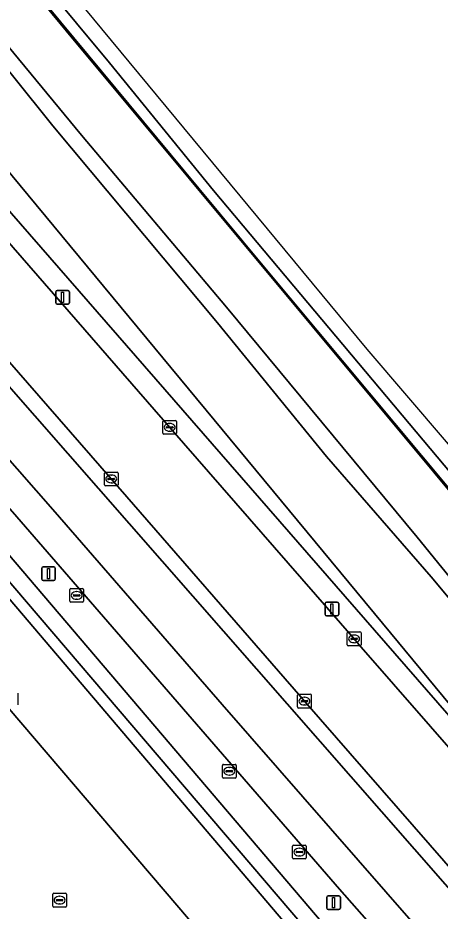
# Model space of a CAD drawing. Extents: x 158793 to 159888, y 384317 to 385256.
# Drawn here: x 159604.2 to 159635, y 384791.2 to 384856.4 of the extents above; entities that cross this region are included whole.
import ezdxf

# ---------------------------------------------------------------- set-up
doc = ezdxf.new("R2010")
doc.units = 0
for name, color, linetype in [('IMGEO_Fietspad_gesloten', 7, 'Continuous'), ('IMGEO_Grasland_overig', 7, 'Continuous'), ('IMGEO_Groenvoorziening', 7, 'Continuous'), ('IMGEO_Hek', 7, 'Continuous'), ('IMGEO_Kolk', 7, 'Continuous'), ('IMGEO_Lichtmast', 7, 'Continuous'), ('IMGEO_Parkeervlak_halfverhard', 7, 'Continuous'), ('IMGEO_Rijbaan_lokaal_open', 7, 'Continuous'), ('IMGEO_Spoorbaan_halfverhard', 7, 'Continuous'), ('IMGEO_Terreindeel_gesloten', 7, 'Continuous'), ('IMGEO_Verkeerseiland_open', 7, 'Continuous'), ('IMGEO_Voetpad_open', 7, 'Continuous')]:
    doc.layers.add(name, color=color, linetype=linetype)

msp = doc.modelspace()

# ---------------------------------------------------------------- linework, layer by layer
at = {"layer": 'IMGEO_Fietspad_gesloten'}
for points in [[(159594.107, 384832.049), (159599.922, 384828.238), (159606.9, 384820.341), (159619.092, 384806.285), (159644.852, 384776.828), (159657.044, 384762.896), (159658.021, 384761.779), (159660.441, 384758.995), (159668.279, 384750), (159672.921, 384744.672), (159676.456, 384740.613), (159699.214, 384714.481), (159711.945, 384699.797), (159724.157, 384685.825), (159738.092, 384669.819)], [(159741.572, 384670.966), (159698.66, 384720.233), (159692.707, 384727.03), (159672.738, 384749.959), (159649.153, 384777.465), (159603.16, 384829.929)]]:
    msp.add_lwpolyline(points, dxfattribs=at)
at = {"layer": 'IMGEO_Grasland_overig'}
for points in [[(159508.186, 384960.258), (159630.789, 384812.222), (159659.717, 384777.293), (159686.785, 384745.578), (159687.672, 384746.41), (159690.418, 384743.199), (159689.55, 384742.43), (159691.041, 384740.633), (159692.544, 384738.902), (159821.851, 384589.975)], [(159726.849, 384706.57), (159720.76, 384713.709), (159702.99, 384734.051), (159702.215, 384735.071), (159686.94, 384752.346), (159659.145, 384785.598), (159646.761, 384800.75), (159634.351, 384815.605), (159626.705, 384824.394), (159618.755, 384834.163), (159606.728, 384848.536), (159594.913, 384863.261), (159582.646, 384877.403), (159569.584, 384893.35), (159563.433, 384900.786), (159560.463, 384898.349), (159559.702, 384899.276), (159562.668, 384901.71), (159554.681, 384911.365), (159540.039, 384928.759), (159528.546, 384943.134)], [(159843.554, 384576.997), (159713.025, 384728.986), (159685.405, 384761.4), (159670.365, 384779.124), (159671.056, 384779.718), (159652.504, 384801.684), (159607.719, 384855.428), (159585.637, 384882.125), (159567.394, 384904.037), (159564.321, 384901.515), (159576.678, 384886.554), (159588.571, 384872.366), (159608.817, 384847.839), (159619.412, 384835.299), (159633.338, 384818.502), (159645.945, 384803.015), (159681.512, 384760.791), (159699.488, 384739.863), (159708.105, 384729.589), (159716.261, 384720.485), (159739.398, 384693.269)], [(159699.488, 384739.863), (159681.512, 384760.791), (159645.945, 384803.015), (159633.338, 384818.502), (159619.412, 384835.299), (159608.817, 384847.839), (159588.571, 384872.366), (159576.678, 384886.554), (159564.321, 384901.515), (159563.433, 384900.786), (159569.584, 384893.35), (159582.646, 384877.403), (159594.913, 384863.261), (159606.728, 384848.536), (159618.755, 384834.163), (159626.705, 384824.394), (159634.351, 384815.605), (159646.761, 384800.75), (159659.145, 384785.598), (159686.94, 384752.346), (159702.215, 384735.071)]]:
    msp.add_lwpolyline(points, dxfattribs=at)
at = {"layer": 'IMGEO_Groenvoorziening'}
for points in [[(159521.522, 384942.521), (159537.859, 384922.752), (159540.143, 384919.989), (159550.552, 384907.406), (159564.863, 384890.245), (159577.708, 384874.837), (159579.078, 384873.223), (159582.971, 384868.62), (159586.343, 384864.691), (159586.223, 384862.169), (159630.224, 384811.714), (159643.261, 384796.764), (159642.056, 384795.807), (159654.378, 384781.669), (159667.847, 384766.2), (159680.659, 384751.508), (159681.97, 384750), (159686.688, 384744.57), (159687.204, 384745.085), (159687.011, 384745.312), (159686.785, 384745.578), (159659.717, 384777.293), (159630.789, 384812.222), (159508.186, 384960.258)], [(159633.463, 384786.25), (159627.663, 384792.824), (159604.729, 384819.259), (159598.824, 384826.042), (159597.622, 384827.422), (159592.361, 384830.81), (159588.53, 384833.896), (159579.926, 384843.974), (159571.701, 384841.585)], [(159578.799, 384834.882), (159585.583, 384826.983), (159589.237, 384830.037), (159589.613, 384830.351), (159627.12, 384786.306)], [(159593.197, 384829.3), (159627.03, 384789.62)], [(159626.038, 384788.938), (159592.243, 384828.461)]]:
    msp.add_lwpolyline(points, dxfattribs=at)
at = {"layer": 'IMGEO_Hek'}
msp.add_lwpolyline([(159540.858, 384936.397), (159547.185, 384928.671), (159563.152, 384909.374), (159566.715, 384905.032), (159567.477, 384904.104), (159567.903, 384903.585), (159575.829, 384893.965), (159578.992, 384890.053), (159580.597, 384888.161), (159585.637, 384882.125), (159594.987, 384870.844), (159606.222, 384857.404), (159617.389, 384843.961), (159622.172, 384838.201), (159652.634, 384801.745), (159655.845, 384797.91), (159660.655, 384792.157), (159663.919, 384788.359), (159671.111, 384780.076)], dxfattribs=at)
at = {"layer": 'IMGEO_Kolk'}
for p, q in [((159614.757, 384826.099), (159614.757, 384826.951)), ((159614.832, 384827.025), (159615.684, 384827.025)), ((159615.245, 384826.805), (159615.27, 384826.805)), ((159615.758, 384826.951), (159615.758, 384826.099)), ((159615.016, 384826.519), (159615.016, 384826.531)), ((159615.454, 384826.482), (159615.056, 384826.482)), ((159615.059, 384826.568), (159615.457, 384826.568)), ((159615.268, 384826.245), (159615.243, 384826.245)), ((159615.5, 384826.531), (159615.5, 384826.519)), ((159615.684, 384826.025), (159614.832, 384826.025)), ((159610.487, 384822.33), (159610.487, 384823.182)), ((159610.562, 384823.256), (159611.414, 384823.256)), ((159610.975, 384823.036), (159611, 384823.036)), ((159611.488, 384823.182), (159611.488, 384822.33)), ((159611.414, 384822.256), (159610.562, 384822.256)), ((159610.746, 384822.75), (159610.746, 384822.762)), ((159611.184, 384822.713), (159610.786, 384822.713)), ((159610.789, 384822.799), (159611.187, 384822.799)), ((159610.998, 384822.476), (159610.973, 384822.476)), ((159611.23, 384822.762), (159611.23, 384822.75)), ((159607.966, 384813.829), (159607.966, 384814.681)), ((159608.041, 384814.755), (159608.893, 384814.755)), ((159608.454, 384814.535), (159608.479, 384814.535)), ((159608.967, 384814.681), (159608.967, 384813.829)), ((159608.893, 384813.755), (159608.041, 384813.755)), ((159608.225, 384814.249), (159608.225, 384814.261)), ((159608.663, 384814.212), (159608.265, 384814.212)), ((159608.268, 384814.298), (159608.666, 384814.298)), ((159608.477, 384813.975), (159608.452, 384813.975)), ((159608.709, 384814.261), (159608.709, 384814.249)), ((159628.227, 384810.661), (159628.227, 384811.513)), ((159628.302, 384811.587), (159629.154, 384811.587)), ((159628.529, 384811.13), (159628.927, 384811.13)), ((159628.715, 384811.367), (159628.74, 384811.367)), ((159629.228, 384811.513), (159629.228, 384810.661)), ((159629.154, 384810.587), (159628.302, 384810.587)), ((159628.486, 384811.081), (159628.486, 384811.093)), ((159628.924, 384811.044), (159628.526, 384811.044)), ((159628.738, 384810.807), (159628.713, 384810.807)), ((159628.97, 384811.093), (159628.97, 384811.081)), ((159604.17, 384807.116), (159604.17, 384806.264)), ((159624.6, 384806.112), (159624.6, 384806.964)), ((159624.675, 384807.038), (159625.527, 384807.038)), ((159624.902, 384806.581), (159625.3, 384806.581)), ((159625.088, 384806.818), (159625.113, 384806.818)), ((159625.601, 384806.964), (159625.601, 384806.112)), ((159625.527, 384806.038), (159624.675, 384806.038)), ((159624.859, 384806.532), (159624.859, 384806.544)), ((159625.297, 384806.495), (159624.899, 384806.495)), ((159625.111, 384806.258), (159625.086, 384806.258)), ((159625.343, 384806.544), (159625.343, 384806.532)), ((159619.107, 384800.999), (159619.107, 384801.851)), ((159619.182, 384801.925), (159620.034, 384801.925)), ((159619.366, 384801.419), (159619.366, 384801.431)), ((159619.804, 384801.382), (159619.406, 384801.382)), ((159619.409, 384801.468), (159619.807, 384801.468)), ((159619.595, 384801.705), (159619.62, 384801.705)), ((159619.85, 384801.431), (159619.85, 384801.419)), ((159620.108, 384801.851), (159620.108, 384800.999)), ((159620.034, 384800.925), (159619.182, 384800.925)), ((159619.618, 384801.145), (159619.593, 384801.145)), ((159624.229, 384795.097), (159624.229, 384795.949)), ((159624.304, 384796.023), (159625.156, 384796.023)), ((159624.488, 384795.517), (159624.488, 384795.529)), ((159624.926, 384795.48), (159624.528, 384795.48)), ((159624.531, 384795.566), (159624.929, 384795.566)), ((159624.717, 384795.803), (159624.742, 384795.803)), ((159624.972, 384795.529), (159624.972, 384795.517)), ((159625.23, 384795.949), (159625.23, 384795.097)), ((159625.156, 384795.023), (159624.304, 384795.023)), ((159624.74, 384795.243), (159624.715, 384795.243)), ((159606.719, 384791.587), (159606.719, 384792.439)), ((159606.794, 384792.513), (159607.646, 384792.513)), ((159607.207, 384792.293), (159607.232, 384792.293)), ((159607.72, 384792.439), (159607.72, 384791.587)), ((159606.978, 384792.007), (159606.978, 384792.019)), ((159607.416, 384791.97), (159607.018, 384791.97)), ((159607.021, 384792.056), (159607.419, 384792.056)), ((159607.23, 384791.733), (159607.205, 384791.733)), ((159607.462, 384792.019), (159607.462, 384792.007)), ((159607.646, 384791.513), (159606.794, 384791.513))]:
    msp.add_line(p, q, dxfattribs=at)
for points in [[(159614.757, 384826.099), (159614.757, 384826.951)], [(159614.832, 384827.025), (159615.684, 384827.025)], [(159615.758, 384826.951), (159615.758, 384826.099)], [(159615.684, 384826.025), (159614.832, 384826.025)], [(159610.487, 384822.33), (159610.487, 384823.182)], [(159610.562, 384823.256), (159611.414, 384823.256)], [(159611.488, 384823.182), (159611.488, 384822.33)], [(159611.414, 384822.256), (159610.562, 384822.256)], [(159607.966, 384813.829), (159607.966, 384814.681)], [(159608.041, 384814.755), (159608.893, 384814.755)], [(159608.967, 384814.681), (159608.967, 384813.829)], [(159608.893, 384813.755), (159608.041, 384813.755)], [(159628.227, 384810.661), (159628.227, 384811.513)], [(159628.302, 384811.587), (159629.154, 384811.587)], [(159629.228, 384811.513), (159629.228, 384810.661)], [(159629.154, 384810.587), (159628.302, 384810.587)], [(159604.17, 384807.116), (159604.17, 384806.264)], [(159624.6, 384806.112), (159624.6, 384806.964)], [(159624.675, 384807.038), (159625.527, 384807.038)], [(159625.601, 384806.964), (159625.601, 384806.112)], [(159625.527, 384806.038), (159624.675, 384806.038)], [(159619.107, 384800.999), (159619.107, 384801.851)], [(159619.182, 384801.925), (159620.034, 384801.925)], [(159620.108, 384801.851), (159620.108, 384800.999)], [(159620.034, 384800.925), (159619.182, 384800.925)], [(159624.229, 384795.097), (159624.229, 384795.949)], [(159624.304, 384796.023), (159625.156, 384796.023)], [(159625.23, 384795.949), (159625.23, 384795.097)], [(159625.156, 384795.023), (159624.304, 384795.023)], [(159606.719, 384791.587), (159606.719, 384792.439)], [(159606.794, 384792.513), (159607.646, 384792.513)], [(159607.72, 384792.439), (159607.72, 384791.587)], [(159607.646, 384791.513), (159606.794, 384791.513)]]:
    msp.add_lwpolyline(points, dxfattribs=at)
for centre, radius, start, end in [((159614.834, 384826.949), 0.0765, 91.55205, 178.44795), ((159614.834, 384826.949), 0.0765, 91.55205, 178.44795), ((159615.682, 384826.949), 0.0765, 1.55205, 88.44795), ((159615.682, 384826.949), 0.0765, 1.55205, 88.44795), ((159615.056, 384826.528), 0.0403, 85.87752, 175.75265), ((159615.053, 384826.518), 0.0366, 178.93798, 274.71019), ((159615.457, 384826.525), 0.043, 264.86636, 352.45326), ((159615.461, 384826.53), 0.0386, 1.73085, 96.63898), ((159614.834, 384826.101), 0.0765, 181.55205, 268.44795), ((159614.834, 384826.101), 0.0765, 181.55205, 268.44795), ((159615.682, 384826.101), 0.0765, 271.55205, 358.44795), ((159615.682, 384826.101), 0.0765, 271.55205, 358.44795), ((159610.564, 384823.18), 0.0765, 91.55205, 178.44795), ((159610.564, 384823.18), 0.0765, 91.55205, 178.44795), ((159611.412, 384823.18), 0.0765, 1.55205, 88.44795), ((159611.412, 384823.18), 0.0765, 1.55205, 88.44795), ((159610.564, 384822.332), 0.0765, 181.55205, 268.44795), ((159610.564, 384822.332), 0.0765, 181.55205, 268.44795), ((159610.786, 384822.759), 0.0403, 85.87752, 175.75265), ((159610.783, 384822.749), 0.0366, 178.93798, 274.71019), ((159611.187, 384822.756), 0.043, 264.86636, 352.45326), ((159611.191, 384822.761), 0.0386, 1.73085, 96.63898), ((159611.412, 384822.332), 0.0765, 271.55205, 358.44795), ((159611.412, 384822.332), 0.0765, 271.55205, 358.44795), ((159608.043, 384814.679), 0.0765, 91.55205, 178.44795), ((159608.043, 384814.679), 0.0765, 91.55205, 178.44795), ((159608.891, 384814.679), 0.0765, 1.55205, 88.44795), ((159608.891, 384814.679), 0.0765, 1.55205, 88.44795), ((159608.043, 384813.831), 0.0765, 181.55205, 268.44795), ((159608.043, 384813.831), 0.0765, 181.55205, 268.44795), ((159608.265, 384814.258), 0.0403, 85.87752, 175.75265), ((159608.262, 384814.248), 0.0366, 178.93798, 274.71019), ((159608.666, 384814.255), 0.043, 264.86636, 352.45326), ((159608.67, 384814.26), 0.0386, 1.73085, 96.63898), ((159608.891, 384813.831), 0.0765, 271.55205, 358.44795), ((159608.891, 384813.831), 0.0765, 271.55205, 358.44795), ((159628.304, 384811.511), 0.0765, 91.55205, 178.44795), ((159628.304, 384811.511), 0.0765, 91.55205, 178.44795), ((159628.526, 384811.09), 0.0403, 85.87752, 175.75265), ((159628.931, 384811.092), 0.0386, 1.73085, 96.63898), ((159629.152, 384811.511), 0.0765, 1.55205, 88.44795), ((159629.152, 384811.511), 0.0765, 1.55205, 88.44795), ((159628.304, 384810.663), 0.0765, 181.55205, 268.44795), ((159628.304, 384810.663), 0.0765, 181.55205, 268.44795), ((159628.523, 384811.08), 0.0366, 178.93798, 274.71019), ((159628.927, 384811.087), 0.043, 264.86636, 352.45326), ((159629.152, 384810.663), 0.0765, 271.55205, 358.44795), ((159629.152, 384810.663), 0.0765, 271.55205, 358.44795), ((159624.677, 384806.962), 0.0765, 91.55205, 178.44795), ((159624.677, 384806.962), 0.0765, 91.55205, 178.44795), ((159624.899, 384806.541), 0.0403, 85.87752, 175.75265), ((159625.304, 384806.543), 0.0386, 1.73085, 96.63898), ((159625.525, 384806.962), 0.0765, 1.55205, 88.44795), ((159625.525, 384806.962), 0.0765, 1.55205, 88.44795), ((159624.677, 384806.114), 0.0765, 181.55205, 268.44795), ((159624.677, 384806.114), 0.0765, 181.55205, 268.44795), ((159624.896, 384806.531), 0.0366, 178.93798, 274.71019), ((159625.3, 384806.538), 0.043, 264.86636, 352.45326), ((159625.525, 384806.114), 0.0765, 271.55205, 358.44795), ((159625.525, 384806.114), 0.0765, 271.55205, 358.44795), ((159619.184, 384801.849), 0.0765, 91.55205, 178.44795), ((159619.184, 384801.849), 0.0765, 91.55205, 178.44795), ((159619.406, 384801.428), 0.0403, 85.87752, 175.75265), ((159619.403, 384801.418), 0.0366, 178.93798, 274.71019), ((159619.807, 384801.425), 0.043, 264.86636, 352.45326), ((159619.811, 384801.43), 0.0386, 1.73085, 96.63898), ((159620.032, 384801.849), 0.0765, 1.55205, 88.44795), ((159620.032, 384801.849), 0.0765, 1.55205, 88.44795), ((159619.184, 384801.001), 0.0765, 181.55205, 268.44795), ((159619.184, 384801.001), 0.0765, 181.55205, 268.44795), ((159620.032, 384801.001), 0.0765, 271.55205, 358.44795), ((159620.032, 384801.001), 0.0765, 271.55205, 358.44795), ((159624.306, 384795.947), 0.0765, 91.55205, 178.44795), ((159624.306, 384795.947), 0.0765, 91.55205, 178.44795), ((159624.528, 384795.526), 0.0403, 85.87752, 175.75265), ((159624.525, 384795.516), 0.0366, 178.93798, 274.71019), ((159624.929, 384795.523), 0.043, 264.86636, 352.45326), ((159624.933, 384795.528), 0.0386, 1.73085, 96.63898), ((159625.154, 384795.947), 0.0765, 1.55205, 88.44795), ((159625.154, 384795.947), 0.0765, 1.55205, 88.44795), ((159624.306, 384795.099), 0.0765, 181.55205, 268.44795), ((159624.306, 384795.099), 0.0765, 181.55205, 268.44795), ((159625.154, 384795.099), 0.0765, 271.55205, 358.44795), ((159625.154, 384795.099), 0.0765, 271.55205, 358.44795), ((159606.796, 384792.437), 0.0765, 91.55205, 178.44795), ((159606.796, 384792.437), 0.0765, 91.55205, 178.44795), ((159607.644, 384792.437), 0.0765, 1.55205, 88.44795), ((159607.644, 384792.437), 0.0765, 1.55205, 88.44795), ((159606.796, 384791.589), 0.0765, 181.55205, 268.44795), ((159606.796, 384791.589), 0.0765, 181.55205, 268.44795), ((159607.018, 384792.016), 0.0403, 85.87752, 175.75265), ((159607.015, 384792.006), 0.0366, 178.93798, 274.71019), ((159607.419, 384792.013), 0.043, 264.86636, 352.45326), ((159607.423, 384792.018), 0.0386, 1.73085, 96.63898), ((159607.644, 384791.589), 0.0765, 271.55205, 358.44795), ((159607.644, 384791.589), 0.0765, 271.55205, 358.44795)]:
    msp.add_arc(centre, radius, start, end, dxfattribs=at)
for centre, major_axis, ratio, start_param, end_param in [((159615.244, 384826.525), (-0.387, 0.002), 0.722429, 4.712389, 7.853982), ((159615.269, 384826.525), (-0.39, 0.002), 0.717154, 1.570796, 4.712389), ((159610.974, 384822.756), (-0.387, 0.002), 0.722429, 4.712389, 7.853982), ((159610.999, 384822.756), (-0.39, 0.002), 0.717154, 1.570796, 4.712389), ((159608.453, 384814.255), (-0.387, 0.002), 0.722429, 4.712389, 7.853982), ((159608.478, 384814.255), (-0.39, 0.002), 0.717154, 1.570796, 4.712389), ((159628.714, 384811.087), (-0.387, 0.002), 0.722429, 4.712389, 7.853982), ((159628.739, 384811.087), (-0.39, 0.002), 0.717154, 1.570796, 4.712389), ((159625.087, 384806.538), (-0.387, 0.002), 0.722429, 4.712389, 7.853982), ((159625.112, 384806.538), (-0.39, 0.002), 0.717154, 1.570796, 4.712389), ((159619.594, 384801.425), (-0.387, 0.002), 0.722429, 4.712389, 7.853982), ((159619.619, 384801.425), (-0.39, 0.002), 0.717154, 1.570796, 4.712389), ((159624.716, 384795.523), (-0.387, 0.002), 0.722429, 4.712389, 7.853982), ((159624.741, 384795.523), (-0.39, 0.002), 0.717154, 1.570796, 4.712389), ((159607.206, 384792.013), (-0.387, 0.002), 0.722429, 4.712389, 7.853982), ((159607.231, 384792.013), (-0.39, 0.002), 0.717154, 1.570796, 4.712389)]:
    msp.add_ellipse(centre, major_axis=major_axis, ratio=ratio, start_param=start_param, end_param=end_param, dxfattribs=at)
at = {"layer": 'IMGEO_Lichtmast'}
for p, q in [((159606.943, 384835.612), (159606.943, 384836.412)), ((159606.943, 384836.412), (159606.943, 384835.612)), ((159607.043, 384836.512), (159607.833, 384836.512)), ((159607.833, 384836.512), (159607.043, 384836.512)), ((159607.933, 384836.412), (159607.933, 384835.612)), ((159607.933, 384835.612), (159607.933, 384836.412)), ((159607.833, 384835.512), (159607.043, 384835.512)), ((159607.043, 384835.512), (159607.833, 384835.512)), ((159606.016, 384816.345), (159606.806, 384816.345)), ((159606.806, 384816.345), (159606.016, 384816.345)), ((159605.916, 384815.445), (159605.916, 384816.245)), ((159605.916, 384816.245), (159605.916, 384815.445)), ((159606.906, 384816.245), (159606.906, 384815.445)), ((159606.906, 384815.445), (159606.906, 384816.245)), ((159606.806, 384815.345), (159606.016, 384815.345)), ((159606.016, 384815.345), (159606.806, 384815.345)), ((159626.707, 384813.767), (159627.497, 384813.767)), ((159627.497, 384813.767), (159626.707, 384813.767)), ((159626.607, 384812.867), (159626.607, 384813.667)), ((159626.607, 384813.667), (159626.607, 384812.867)), ((159627.597, 384813.667), (159627.597, 384812.867)), ((159627.597, 384812.867), (159627.597, 384813.667)), ((159627.497, 384812.767), (159626.707, 384812.767)), ((159626.707, 384812.767), (159627.497, 384812.767)), ((159626.73, 384791.426), (159626.73, 384792.226)), ((159626.73, 384792.226), (159626.73, 384791.426)), ((159626.83, 384792.326), (159627.62, 384792.326)), ((159627.62, 384792.326), (159626.83, 384792.326)), ((159627.72, 384792.226), (159627.72, 384791.426)), ((159627.72, 384791.426), (159627.72, 384792.226)), ((159627.62, 384791.326), (159626.83, 384791.326)), ((159626.83, 384791.326), (159627.62, 384791.326))]:
    msp.add_line(p, q, dxfattribs=at)
for points in [[(159607.363, 384836.387), (159607.513, 384836.387), (159607.513, 384835.637), (159607.363, 384835.637), (159607.363, 384836.387)], [(159606.336, 384816.22), (159606.486, 384816.22), (159606.486, 384815.47), (159606.336, 384815.47), (159606.336, 384816.22)], [(159627.027, 384813.642), (159627.177, 384813.642), (159627.177, 384812.892), (159627.027, 384812.892), (159627.027, 384813.642)], [(159627.15, 384792.201), (159627.3, 384792.201), (159627.3, 384791.451), (159627.15, 384791.451), (159627.15, 384792.201)]]:
    msp.add_lwpolyline(points, dxfattribs=at)
for centre, start, end in [((159607.043, 384836.412), 90, 180), ((159607.043, 384836.412), 90, 180), ((159607.833, 384836.412), 0, 90), ((159607.833, 384836.412), 360, 90), ((159607.043, 384835.612), 180, 270), ((159607.043, 384835.612), 180, 270), ((159607.833, 384835.612), 270, 0), ((159607.833, 384835.612), 270, 0), ((159606.016, 384816.245), 90, 180), ((159606.016, 384816.245), 90, 180), ((159606.806, 384816.245), 0, 90), ((159606.806, 384816.245), 360, 90), ((159606.016, 384815.445), 180, 270), ((159606.016, 384815.445), 180, 270), ((159606.806, 384815.445), 270, 0), ((159606.806, 384815.445), 270, 0), ((159626.707, 384813.667), 90, 180), ((159626.707, 384813.667), 90, 180), ((159627.497, 384813.667), 0, 90), ((159627.497, 384813.667), 360, 90), ((159626.707, 384812.867), 180, 270), ((159626.707, 384812.867), 180, 270), ((159627.497, 384812.867), 270, 0), ((159627.497, 384812.867), 270, 0), ((159626.83, 384792.226), 90, 180), ((159626.83, 384792.226), 90, 180), ((159627.62, 384792.226), 0, 90), ((159627.62, 384792.226), 360, 90), ((159626.83, 384791.426), 180, 270), ((159626.83, 384791.426), 180, 270), ((159627.62, 384791.426), 270, 0), ((159627.62, 384791.426), 270, 0)]:
    msp.add_arc(centre, 0.1, start, end, dxfattribs=at)
at = {"layer": 'IMGEO_Parkeervlak_halfverhard'}
for points in [[(159589.613, 384830.351), (159589.237, 384830.037), (159585.583, 384826.983), (159623.325, 384782.813), (159627.152, 384786.063)], [(159627.12, 384786.306), (159589.613, 384830.351)]]:
    msp.add_lwpolyline(points, dxfattribs=at)
at = {"layer": 'IMGEO_Rijbaan_lokaal_open'}
for points in [[(159502.737, 384950.893), (159531.588, 384915.95), (159544.659, 384900.135), (159556.747, 384885.545), (159570.673, 384868.888), (159584.182, 384853.201), (159592.229, 384843.996), (159597.608, 384837.979), (159603.382, 384831.476), (159610.989, 384822.757), (159624.825, 384806.857), (159625.102, 384806.539), (159637.619, 384792.201), (159642.056, 384795.807), (159629.079, 384810.684)], [(159629.079, 384810.684), (159628.728, 384811.086), (159615.258, 384826.524), (159587.963, 384857.882), (159584.531, 384861.852), (159584.428, 384861.968)], [(159615.757, 384779.136), (159619.6, 384778.377), (159619.909, 384779.729), (159622.613, 384779.136), (159623.325, 384782.813), (159585.583, 384826.983)]]:
    msp.add_lwpolyline(points, dxfattribs=at)
at = {"layer": 'IMGEO_Spoorbaan_halfverhard'}
msp.add_lwpolyline([(159543.418, 384934.616), (159570.742, 384901.461), (159586.252, 384882.677), (159610.866, 384853.123), (159618.463, 384843.803), (159671.776, 384780.336), (159672.039, 384780.561), (159670.288, 384782.617), (159670.962, 384783.176), (159672.69, 384781.121), (159673.132, 384781.501), (159629.688, 384832.232), (159424.407, 385079.936)], dxfattribs=at)
at = {"layer": 'IMGEO_Terreindeel_gesloten'}
msp.add_lwpolyline([(159528.041, 384951.662), (159564.887, 384907.048), (159566.627, 384904.959), (159567.394, 384904.037), (159585.637, 384882.125), (159607.719, 384855.428), (159652.504, 384801.684), (159671.056, 384779.718), (159671.287, 384779.916), (159671.776, 384780.336), (159618.463, 384843.803), (159610.866, 384853.123), (159586.252, 384882.677), (159570.742, 384901.461), (159543.418, 384934.616)], dxfattribs=at)
at = {"layer": 'IMGEO_Verkeerseiland_open'}
for points in [[(159610.989, 384822.757), (159603.382, 384831.476), (159597.608, 384837.979), (159592.229, 384843.996), (159584.182, 384853.201), (159570.673, 384868.888), (159556.747, 384885.545), (159544.659, 384900.135), (159531.588, 384915.95), (159502.737, 384950.893), (159499.739, 384954.35)], [(159583.472, 384852.569), (159591.384, 384843.361), (159603.16, 384829.929), (159649.153, 384777.465), (159672.738, 384749.959), (159692.707, 384727.03), (159698.66, 384720.233), (159741.572, 384670.966)], [(159742.426, 384671.496), (159742.29, 384671.686), (159698.84, 384721.678), (159674.222, 384749.931), (159637.619, 384792.201), (159625.102, 384806.539), (159624.825, 384806.857), (159610.989, 384822.757)]]:
    msp.add_lwpolyline(points, dxfattribs=at)
at = {"layer": 'IMGEO_Voetpad_open'}
for points in [[(159584.428, 384861.968), (159584.531, 384861.852), (159587.963, 384857.882), (159615.258, 384826.524), (159628.728, 384811.086), (159629.079, 384810.684), (159642.056, 384795.807), (159643.261, 384796.764), (159630.224, 384811.714), (159586.223, 384862.169), (159586.343, 384864.691), (159582.971, 384868.62), (159579.078, 384873.223), (159577.708, 384874.837), (159564.863, 384890.245), (159550.552, 384907.406)], [(159577.082, 384847.291), (159578.943, 384845.121), (159578.971, 384845.088), (159579.901, 384844.003), (159579.926, 384843.974), (159588.53, 384833.896), (159592.361, 384830.81), (159597.622, 384827.422), (159598.824, 384826.042), (159604.729, 384819.259), (159627.663, 384792.824), (159633.463, 384786.25), (159651.189, 384766.204), (159656.584, 384760.103), (159658.493, 384757.944)], [(159619.092, 384806.285), (159606.9, 384820.341), (159599.922, 384828.238), (159594.107, 384832.049)], [(159627.03, 384789.62), (159593.197, 384829.3)], [(159592.243, 384828.461), (159626.038, 384788.938)], [(159657.044, 384762.896), (159644.852, 384776.828), (159619.092, 384806.285)]]:
    msp.add_lwpolyline(points, dxfattribs=at)

doc.saveas('drawing.dxf')
